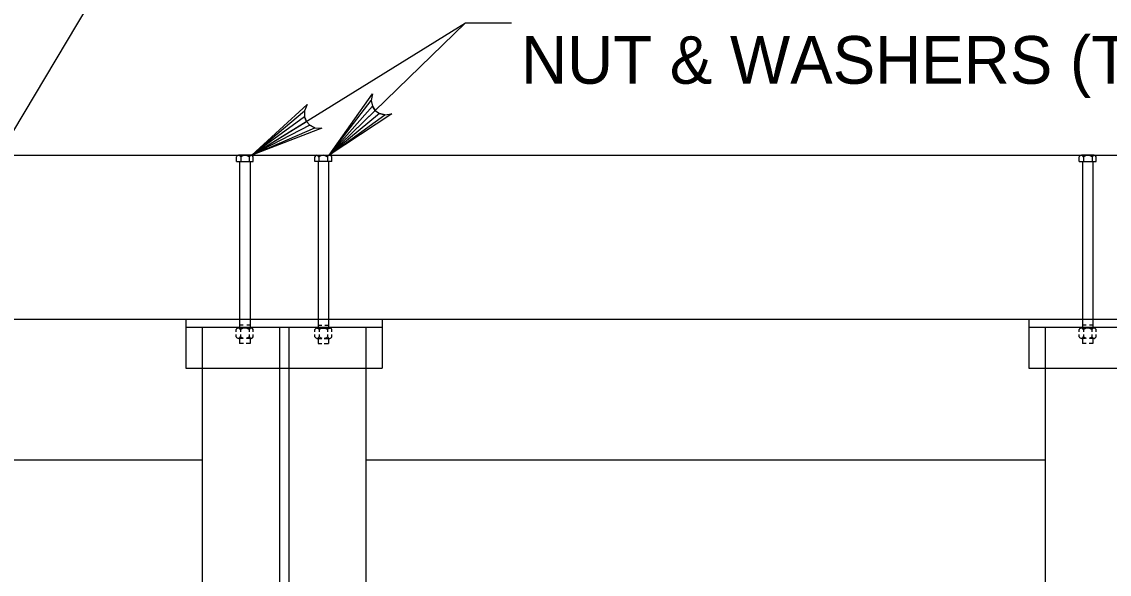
# Model space of a CAD drawing. Extents: x 638304 to 640306, y 296653 to 298435.
# Drawn here: x 639500.8 to 639569.2, y 297387.1 to 297421.8 of the extents above; entities that cross this region are included whole.
import ezdxf

# ---------------------------------------------------------------- set-up
doc = ezdxf.new("R2010")
doc.units = 0
for name, color, linetype in [('Level 3', 7, 'Continuous'), ('Level 4', 7, 'Continuous'), ('Level 52', 7, 'Continuous'), ('Level 8', 7, 'Continuous')]:
    doc.layers.add(name, color=color, linetype=linetype)

msp = doc.modelspace()

# ---------------------------------------------------------------- linework, layer by layer
at = {"layer": 'Level 3'}
for p, q in [((639455.056, 297413.41), (639611.478, 297413.41)), ((639514.311, 297413.013), (639514.311, 297413.316)), ((639515.251, 297413.41), (639514.445, 297413.41)), ((639514.49, 297413.406), (639514.49, 297413.406)), ((639514.505, 297413.406), (639514.505, 297413.406)), ((639514.519, 297413.406), (639514.519, 297413.406)), ((639514.528, 297413.391), (639514.528, 297413.391)), ((639514.534, 297413.406), (639514.534, 297413.406)), ((639514.542, 297413.391), (639514.542, 297413.391)), ((639514.548, 297413.406), (639514.548, 297413.406)), ((639514.548, 297413.376), (639514.548, 297413.376)), ((639514.557, 297413.391), (639514.557, 297413.391)), ((639514.563, 297413.406), (639514.563, 297413.406)), ((639514.563, 297413.376), (639514.563, 297413.376)), ((639514.571, 297413.391), (639514.571, 297413.391)), ((639514.571, 297413.362), (639514.571, 297413.362)), ((639514.58, 297413.406), (639514.58, 297413.406)), ((639514.58, 297413.376), (639514.58, 297413.376)), ((639514.58, 297413.347), (639514.58, 297413.347)), ((639514.586, 297413.391), (639514.586, 297413.391)), ((639514.586, 297413.362), (639514.586, 297413.362)), ((639514.586, 297413.333), (639514.586, 297413.333)), ((639514.586, 297413.316), (639514.586, 297413.013)), ((639514.594, 297413.406), (639514.594, 297413.406)), ((639514.594, 297413.376), (639514.594, 297413.376)), ((639514.594, 297413.347), (639514.594, 297413.347)), ((639514.6, 297413.391), (639514.6, 297413.391)), ((639514.6, 297413.362), (639514.6, 297413.362)), ((639514.6, 297413.333), (639514.6, 297413.333)), ((639514.609, 297413.406), (639514.609, 297413.406)), ((639514.609, 297413.376), (639514.609, 297413.376)), ((639514.609, 297413.347), (639514.609, 297413.347)), ((639514.615, 297413.391), (639514.615, 297413.391)), ((639514.615, 297413.362), (639514.615, 297413.362)), ((639514.623, 297413.406), (639514.623, 297413.406)), ((639514.623, 297413.376), (639514.623, 297413.376)), ((639514.623, 297413.347), (639514.623, 297413.347)), ((639514.63, 297413.391), (639514.63, 297413.391)), ((639514.63, 297413.362), (639514.63, 297413.362)), ((639514.638, 297413.406), (639514.638, 297413.406)), ((639514.638, 297413.376), (639514.638, 297413.376)), ((639514.644, 297413.391), (639514.644, 297413.391)), ((639514.644, 297413.362), (639514.644, 297413.362)), ((639514.652, 297413.406), (639514.652, 297413.406)), ((639514.652, 297413.376), (639514.652, 297413.376)), ((639514.659, 297413.391), (639514.659, 297413.391)), ((639514.667, 297413.406), (639514.667, 297413.406)), ((639514.667, 297413.376), (639514.667, 297413.376)), ((639514.675, 297413.391), (639514.675, 297413.391)), ((639514.682, 297413.406), (639514.682, 297413.406)), ((639514.682, 297413.376), (639514.682, 297413.376)), ((639514.688, 297413.391), (639514.688, 297413.391)), ((639514.696, 297413.406), (639514.696, 297413.406)), ((639514.704, 297413.391), (639514.704, 297413.391)), ((639514.711, 297413.406), (639514.711, 297413.406)), ((639514.719, 297413.391), (639514.719, 297413.391)), ((639514.725, 297413.406), (639514.725, 297413.406)), ((639514.74, 297413.406), (639514.74, 297413.406)), ((639514.756, 297413.406), (639514.756, 297413.406)), ((639514.771, 297413.406), (639514.771, 297413.406)), ((639514.786, 297413.406), (639514.786, 297413.406)), ((639514.917, 297413.406), (639514.917, 297413.406)), ((639514.933, 297413.406), (639514.933, 297413.406)), ((639514.948, 297413.406), (639514.948, 297413.406)), ((639514.962, 297413.406), (639514.962, 297413.406)), ((639514.977, 297413.406), (639514.977, 297413.406)), ((639514.983, 297413.391), (639514.983, 297413.391)), ((639514.991, 297413.406), (639514.991, 297413.406)), ((639514.998, 297413.391), (639514.998, 297413.391)), ((639515.006, 297413.406), (639515.006, 297413.406)), ((639515.014, 297413.391), (639515.014, 297413.391)), ((639515.021, 297413.406), (639515.021, 297413.406)), ((639515.021, 297413.376), (639515.021, 297413.376)), ((639515.029, 297413.391), (639515.029, 297413.391)), ((639515.035, 297413.406), (639515.035, 297413.406)), ((639515.035, 297413.376), (639515.035, 297413.376)), ((639515.043, 297413.391), (639515.043, 297413.391)), ((639515.05, 297413.406), (639515.05, 297413.406)), ((639515.05, 297413.376), (639515.05, 297413.376)), ((639515.058, 297413.391), (639515.058, 297413.391)), ((639515.058, 297413.362), (639515.058, 297413.362)), ((639515.066, 297413.406), (639515.066, 297413.406)), ((639515.066, 297413.376), (639515.066, 297413.376)), ((639515.072, 297413.391), (639515.072, 297413.391)), ((639515.072, 297413.362), (639515.072, 297413.362)), ((639515.079, 297413.406), (639515.079, 297413.406)), ((639515.079, 297413.376), (639515.079, 297413.376)), ((639515.079, 297413.347), (639515.079, 297413.347)), ((639515.087, 297413.391), (639515.087, 297413.391)), ((639515.087, 297413.362), (639515.087, 297413.362)), ((639515.095, 297413.406), (639515.095, 297413.406)), ((639515.095, 297413.376), (639515.095, 297413.376)), ((639515.095, 297413.347), (639515.095, 297413.347)), ((639515.102, 297413.391), (639515.102, 297413.391)), ((639515.102, 297413.362), (639515.102, 297413.362)), ((639515.102, 297413.333), (639515.102, 297413.333)), ((639515.11, 297413.406), (639515.11, 297413.406)), ((639515.11, 297413.376), (639515.11, 297413.376)), ((639515.11, 297413.347), (639515.11, 297413.347)), ((639515.116, 297413.391), (639515.116, 297413.391)), ((639515.116, 297413.362), (639515.116, 297413.362)), ((639515.116, 297413.333), (639515.116, 297413.333)), ((639515.118, 297413.391), (639515.118, 297413.391)), ((639515.118, 297413.362), (639515.118, 297413.362)), ((639515.118, 297413.333), (639515.118, 297413.333)), ((639515.118, 297413.316), (639515.118, 297413.013)), ((639515.127, 297413.406), (639515.127, 297413.406)), ((639515.127, 297413.376), (639515.127, 297413.376)), ((639515.127, 297413.347), (639515.127, 297413.347)), ((639515.133, 297413.362), (639515.133, 297413.362)), ((639515.135, 297413.391), (639515.135, 297413.391)), ((639515.141, 297413.406), (639515.141, 297413.406)), ((639515.141, 297413.376), (639515.141, 297413.376)), ((639515.147, 297413.391), (639515.147, 297413.391)), ((639515.156, 297413.406), (639515.156, 297413.406)), ((639515.156, 297413.376), (639515.156, 297413.376)), ((639515.164, 297413.391), (639515.164, 297413.391)), ((639515.17, 297413.406), (639515.17, 297413.406)), ((639515.179, 297413.391), (639515.179, 297413.391)), ((639515.185, 297413.406), (639515.185, 297413.406)), ((639515.199, 297413.406), (639515.199, 297413.406)), ((639515.216, 297413.406), (639515.216, 297413.406)), ((639515.376, 297413.013), (639515.376, 297413.316)), ((639519.248, 297413.013), (639519.248, 297413.316)), ((639519.371, 297413.41), (639520.179, 297413.41)), ((639519.408, 297413.406), (639519.408, 297413.406)), ((639519.423, 297413.406), (639519.423, 297413.406)), ((639519.437, 297413.406), (639519.437, 297413.406)), ((639519.445, 297413.391), (639519.445, 297413.391)), ((639519.452, 297413.406), (639519.452, 297413.406)), ((639519.46, 297413.391), (639519.46, 297413.391)), ((639519.466, 297413.406), (639519.466, 297413.406)), ((639519.466, 297413.376), (639519.466, 297413.376)), ((639519.475, 297413.391), (639519.475, 297413.391)), ((639519.481, 297413.406), (639519.481, 297413.406)), ((639519.481, 297413.376), (639519.481, 297413.376)), ((639519.489, 297413.391), (639519.489, 297413.391)), ((639519.489, 297413.362), (639519.489, 297413.362)), ((639519.497, 297413.406), (639519.497, 297413.406)), ((639519.497, 297413.376), (639519.497, 297413.376)), ((639519.497, 297413.347), (639519.497, 297413.347)), ((639519.504, 297413.391), (639519.504, 297413.391)), ((639519.504, 297413.362), (639519.504, 297413.362)), ((639519.504, 297413.333), (639519.504, 297413.333)), ((639519.504, 297413.316), (639519.504, 297413.013)), ((639519.506, 297413.391), (639519.506, 297413.391)), ((639519.506, 297413.362), (639519.506, 297413.362)), ((639519.506, 297413.333), (639519.506, 297413.333)), ((639519.514, 297413.406), (639519.514, 297413.406)), ((639519.514, 297413.376), (639519.514, 297413.376)), ((639519.514, 297413.347), (639519.514, 297413.347)), ((639519.522, 297413.391), (639519.522, 297413.391)), ((639519.522, 297413.362), (639519.522, 297413.362)), ((639519.522, 297413.333), (639519.522, 297413.333)), ((639519.529, 297413.406), (639519.529, 297413.406)), ((639519.529, 297413.376), (639519.529, 297413.376)), ((639519.529, 297413.347), (639519.529, 297413.347)), ((639519.535, 297413.391), (639519.535, 297413.391)), ((639519.535, 297413.362), (639519.535, 297413.362)), ((639519.543, 297413.406), (639519.543, 297413.406)), ((639519.543, 297413.376), (639519.543, 297413.376)), ((639519.543, 297413.347), (639519.543, 297413.347)), ((639519.549, 297413.391), (639519.549, 297413.391)), ((639519.549, 297413.362), (639519.549, 297413.362)), ((639519.558, 297413.406), (639519.558, 297413.406)), ((639519.558, 297413.376), (639519.558, 297413.376)), ((639519.566, 297413.391), (639519.566, 297413.391)), ((639519.566, 297413.362), (639519.566, 297413.362)), ((639519.572, 297413.406), (639519.572, 297413.406)), ((639519.572, 297413.376), (639519.572, 297413.376)), ((639519.581, 297413.391), (639519.581, 297413.391)), ((639519.587, 297413.406), (639519.587, 297413.406)), ((639519.587, 297413.376), (639519.587, 297413.376)), ((639519.595, 297413.391), (639519.595, 297413.391)), ((639519.601, 297413.406), (639519.601, 297413.406)), ((639519.601, 297413.376), (639519.601, 297413.376)), ((639519.61, 297413.391), (639519.61, 297413.391)), ((639519.616, 297413.406), (639519.616, 297413.406)), ((639519.624, 297413.391), (639519.624, 297413.391)), ((639519.63, 297413.406), (639519.63, 297413.406)), ((639519.639, 297413.391), (639519.639, 297413.391)), ((639519.647, 297413.406), (639519.647, 297413.406)), ((639519.662, 297413.406), (639519.662, 297413.406)), ((639519.676, 297413.406), (639519.676, 297413.406)), ((639519.691, 297413.406), (639519.691, 297413.406)), ((639519.705, 297413.406), (639519.705, 297413.406)), ((639519.838, 297413.406), (639519.838, 297413.406)), ((639519.853, 297413.406), (639519.853, 297413.406)), ((639519.868, 297413.406), (639519.868, 297413.406)), ((639519.882, 297413.406), (639519.882, 297413.406)), ((639519.897, 297413.406), (639519.897, 297413.406)), ((639519.905, 297413.391), (639519.905, 297413.391)), ((639519.911, 297413.406), (639519.911, 297413.406)), ((639519.919, 297413.391), (639519.919, 297413.391)), ((639519.926, 297413.406), (639519.926, 297413.406)), ((639519.934, 297413.391), (639519.934, 297413.391)), ((639519.94, 297413.406), (639519.94, 297413.406)), ((639519.94, 297413.376), (639519.94, 297413.376)), ((639519.949, 297413.391), (639519.949, 297413.391)), ((639519.957, 297413.406), (639519.957, 297413.406)), ((639519.957, 297413.376), (639519.957, 297413.376)), ((639519.963, 297413.391), (639519.963, 297413.391)), ((639519.969, 297413.406), (639519.969, 297413.406)), ((639519.969, 297413.376), (639519.969, 297413.376)), ((639519.978, 297413.391), (639519.978, 297413.391)), ((639519.978, 297413.362), (639519.978, 297413.362)), ((639519.984, 297413.406), (639519.984, 297413.406)), ((639519.984, 297413.376), (639519.984, 297413.376)), ((639519.992, 297413.391), (639519.992, 297413.391)), ((639519.992, 297413.362), (639519.992, 297413.362)), ((639520.001, 297413.406), (639520.001, 297413.406)), ((639520.001, 297413.376), (639520.001, 297413.376)), ((639520.001, 297413.347), (639520.001, 297413.347)), ((639520.007, 297413.391), (639520.007, 297413.391)), ((639520.007, 297413.362), (639520.007, 297413.362)), ((639520.015, 297413.406), (639520.015, 297413.406)), ((639520.015, 297413.376), (639520.015, 297413.376)), ((639520.015, 297413.347), (639520.015, 297413.347)), ((639520.021, 297413.391), (639520.021, 297413.391)), ((639520.021, 297413.362), (639520.021, 297413.362)), ((639520.021, 297413.333), (639520.021, 297413.333)), ((639520.03, 297413.406), (639520.03, 297413.406)), ((639520.03, 297413.376), (639520.03, 297413.376)), ((639520.03, 297413.347), (639520.03, 297413.347)), ((639520.036, 297413.391), (639520.036, 297413.391)), ((639520.036, 297413.362), (639520.036, 297413.362)), ((639520.036, 297413.333), (639520.036, 297413.333)), ((639520.036, 297413.316), (639520.036, 297413.013)), ((639520.044, 297413.406), (639520.044, 297413.406)), ((639520.044, 297413.376), (639520.044, 297413.376)), ((639520.044, 297413.347), (639520.044, 297413.347)), ((639520.05, 297413.362), (639520.05, 297413.362)), ((639520.053, 297413.391), (639520.053, 297413.391)), ((639520.059, 297413.406), (639520.059, 297413.406)), ((639520.059, 297413.376), (639520.059, 297413.376)), ((639520.065, 297413.391), (639520.065, 297413.391)), ((639520.073, 297413.406), (639520.073, 297413.406)), ((639520.073, 297413.376), (639520.073, 297413.376)), ((639520.082, 297413.391), (639520.082, 297413.391)), ((639520.088, 297413.406), (639520.088, 297413.406)), ((639520.096, 297413.391), (639520.096, 297413.391)), ((639520.102, 297413.406), (639520.102, 297413.406)), ((639520.117, 297413.406), (639520.117, 297413.406)), ((639520.134, 297413.406), (639520.134, 297413.406)), ((639520.312, 297413.013), (639520.312, 297413.316)), ((639567.36, 297413.013), (639567.36, 297413.316)), ((639568.3, 297413.41), (639567.493, 297413.41)), ((639567.539, 297413.406), (639567.539, 297413.406)), ((639567.554, 297413.406), (639567.554, 297413.406)), ((639567.568, 297413.406), (639567.568, 297413.406)), ((639567.574, 297413.391), (639567.574, 297413.391)), ((639567.583, 297413.406), (639567.583, 297413.406)), ((639567.591, 297413.391), (639567.591, 297413.391)), ((639567.597, 297413.406), (639567.597, 297413.406)), ((639567.597, 297413.376), (639567.597, 297413.376)), ((639567.606, 297413.391), (639567.606, 297413.391)), ((639567.612, 297413.406), (639567.612, 297413.406)), ((639567.612, 297413.376), (639567.612, 297413.376)), ((639567.62, 297413.391), (639567.62, 297413.391)), ((639567.62, 297413.362), (639567.62, 297413.362)), ((639567.626, 297413.406), (639567.626, 297413.406)), ((639567.626, 297413.376), (639567.626, 297413.376)), ((639567.626, 297413.347), (639567.626, 297413.347)), ((639567.635, 297413.391), (639567.635, 297413.391)), ((639567.635, 297413.362), (639567.635, 297413.362)), ((639567.635, 297413.333), (639567.635, 297413.333)), ((639567.635, 297413.316), (639567.635, 297413.013)), ((639567.643, 297413.406), (639567.643, 297413.406)), ((639567.643, 297413.376), (639567.643, 297413.376)), ((639567.643, 297413.347), (639567.643, 297413.347)), ((639567.649, 297413.391), (639567.649, 297413.391)), ((639567.649, 297413.362), (639567.649, 297413.362)), ((639567.649, 297413.333), (639567.649, 297413.333)), ((639567.655, 297413.406), (639567.655, 297413.406)), ((639567.655, 297413.376), (639567.655, 297413.376)), ((639567.655, 297413.347), (639567.655, 297413.347)), ((639567.664, 297413.391), (639567.664, 297413.391)), ((639567.664, 297413.362), (639567.664, 297413.362)), ((639567.67, 297413.406), (639567.67, 297413.406)), ((639567.67, 297413.376), (639567.67, 297413.376)), ((639567.67, 297413.347), (639567.67, 297413.347)), ((639567.678, 297413.391), (639567.678, 297413.391)), ((639567.678, 297413.362), (639567.678, 297413.362)), ((639567.687, 297413.406), (639567.687, 297413.406)), ((639567.687, 297413.376), (639567.687, 297413.376)), ((639567.693, 297413.391), (639567.693, 297413.391)), ((639567.693, 297413.362), (639567.693, 297413.362)), ((639567.701, 297413.406), (639567.701, 297413.406)), ((639567.701, 297413.376), (639567.701, 297413.376)), ((639567.707, 297413.391), (639567.707, 297413.391)), ((639567.716, 297413.406), (639567.716, 297413.406)), ((639567.716, 297413.376), (639567.716, 297413.376)), ((639567.722, 297413.391), (639567.722, 297413.391)), ((639567.73, 297413.406), (639567.73, 297413.406)), ((639567.73, 297413.376), (639567.73, 297413.376)), ((639567.737, 297413.391), (639567.737, 297413.391)), ((639567.745, 297413.406), (639567.745, 297413.406)), ((639567.751, 297413.391), (639567.751, 297413.391)), ((639567.759, 297413.406), (639567.759, 297413.406)), ((639567.768, 297413.391), (639567.768, 297413.391)), ((639567.774, 297413.406), (639567.774, 297413.406)), ((639567.789, 297413.406), (639567.789, 297413.406)), ((639567.803, 297413.406), (639567.803, 297413.406)), ((639567.82, 297413.406), (639567.82, 297413.406)), ((639567.832, 297413.406), (639567.832, 297413.406)), ((639567.965, 297413.406), (639567.965, 297413.406)), ((639567.98, 297413.406), (639567.98, 297413.406)), ((639567.996, 297413.406), (639567.996, 297413.406)), ((639568.009, 297413.406), (639568.009, 297413.406)), ((639568.026, 297413.406), (639568.026, 297413.406)), ((639568.032, 297413.391), (639568.032, 297413.391)), ((639568.04, 297413.406), (639568.04, 297413.406)), ((639568.046, 297413.391), (639568.046, 297413.391)), ((639568.055, 297413.406), (639568.055, 297413.406)), ((639568.061, 297413.391), (639568.061, 297413.391)), ((639568.069, 297413.406), (639568.069, 297413.406)), ((639568.069, 297413.376), (639568.069, 297413.376)), ((639568.078, 297413.391), (639568.078, 297413.391)), ((639568.084, 297413.406), (639568.084, 297413.406)), ((639568.084, 297413.376), (639568.084, 297413.376)), ((639568.09, 297413.391), (639568.09, 297413.391)), ((639568.098, 297413.406), (639568.098, 297413.406)), ((639568.098, 297413.376), (639568.098, 297413.376)), ((639568.105, 297413.391), (639568.105, 297413.391)), ((639568.105, 297413.362), (639568.105, 297413.362)), ((639568.113, 297413.406), (639568.113, 297413.406)), ((639568.113, 297413.376), (639568.113, 297413.376)), ((639568.121, 297413.391), (639568.121, 297413.391)), ((639568.121, 297413.362), (639568.121, 297413.362)), ((639568.127, 297413.406), (639568.127, 297413.406)), ((639568.127, 297413.376), (639568.127, 297413.376)), ((639568.127, 297413.347), (639568.127, 297413.347)), ((639568.136, 297413.391), (639568.136, 297413.391)), ((639568.136, 297413.362), (639568.136, 297413.362)), ((639568.142, 297413.406), (639568.142, 297413.406)), ((639568.142, 297413.376), (639568.142, 297413.376)), ((639568.142, 297413.347), (639568.142, 297413.347)), ((639568.15, 297413.391), (639568.15, 297413.391)), ((639568.15, 297413.362), (639568.15, 297413.362)), ((639568.15, 297413.333), (639568.15, 297413.333)), ((639568.157, 297413.406), (639568.157, 297413.406)), ((639568.157, 297413.376), (639568.157, 297413.376)), ((639568.157, 297413.347), (639568.157, 297413.347)), ((639568.165, 297413.391), (639568.165, 297413.391)), ((639568.165, 297413.362), (639568.165, 297413.362)), ((639568.165, 297413.333), (639568.165, 297413.333)), ((639568.167, 297413.391), (639568.167, 297413.391)), ((639568.167, 297413.362), (639568.167, 297413.362)), ((639568.167, 297413.333), (639568.167, 297413.333)), ((639568.167, 297413.316), (639568.167, 297413.013)), ((639568.175, 297413.406), (639568.175, 297413.406)), ((639568.175, 297413.376), (639568.175, 297413.376)), ((639568.175, 297413.347), (639568.175, 297413.347)), ((639568.182, 297413.391), (639568.182, 297413.391)), ((639568.182, 297413.362), (639568.182, 297413.362)), ((639568.19, 297413.406), (639568.19, 297413.406)), ((639568.19, 297413.376), (639568.19, 297413.376)), ((639568.196, 297413.391), (639568.196, 297413.391)), ((639568.204, 297413.406), (639568.204, 297413.406)), ((639568.204, 297413.376), (639568.204, 297413.376)), ((639568.211, 297413.391), (639568.211, 297413.391)), ((639568.219, 297413.406), (639568.219, 297413.406)), ((639568.227, 297413.391), (639568.227, 297413.391)), ((639568.234, 297413.406), (639568.234, 297413.406)), ((639568.248, 297413.406), (639568.248, 297413.406)), ((639568.263, 297413.406), (639568.263, 297413.406)), ((639568.423, 297413.013), (639568.423, 297413.316)), ((639514.311, 297413.013), (639515.376, 297413.013)), ((639514.515, 297413.013), (639514.515, 297402.537)), ((639515.17, 297413.013), (639515.17, 297402.537)), ((639520.312, 297413.013), (639519.248, 297413.013)), ((639519.452, 297413.013), (639519.452, 297402.537)), ((639520.107, 297413.013), (639520.107, 297402.537)), ((639567.36, 297413.013), (639568.423, 297413.013)), ((639567.564, 297413.013), (639567.564, 297402.537)), ((639568.219, 297413.013), (639568.219, 297402.537)), ((639455.056, 297403.094), (639611.478, 297403.094)), ((639511.134, 297403.094), (639511.134, 297400.025)), ((639523.49, 297403.094), (639523.49, 297400.025)), ((639564.183, 297403.094), (639564.183, 297400.025)), ((639514.301, 297402.31), (639514.301, 297402.443)), ((639515.243, 297402.537), (639514.434, 297402.537)), ((639514.738, 297402.718), (639514.515, 297402.718)), ((639514.578, 297402.443), (639514.578, 297402.31)), ((639515.17, 297402.718), (639514.963, 297402.718)), ((639515.11, 297402.443), (639515.11, 297402.31)), ((639515.366, 297402.31), (639515.366, 297402.443)), ((639519.256, 297402.296), (639519.256, 297402.443)), ((639519.381, 297402.537), (639520.188, 297402.537)), ((639519.452, 297402.718), (639519.689, 297402.718)), ((639519.514, 297402.443), (639519.514, 297402.296)), ((639519.868, 297402.718), (639520.107, 297402.718)), ((639520.046, 297402.443), (639520.046, 297402.296)), ((639520.321, 297402.296), (639520.321, 297402.443)), ((639567.35, 297402.31), (639567.35, 297402.443)), ((639568.292, 297402.537), (639567.483, 297402.537)), ((639567.786, 297402.718), (639567.564, 297402.718)), ((639567.626, 297402.443), (639567.626, 297402.31)), ((639568.219, 297402.718), (639568.012, 297402.718)), ((639568.159, 297402.443), (639568.159, 297402.31)), ((639568.414, 297402.31), (639568.414, 297402.443)), ((639514.301, 297401.986), (639514.301, 297402.141)), ((639514.711, 297401.892), (639514.434, 297401.892)), ((639514.515, 297401.892), (639514.515, 297401.572)), ((639514.578, 297402.142), (639514.578, 297401.986)), ((639515.243, 297401.892), (639514.974, 297401.892)), ((639515.11, 297402.142), (639515.11, 297401.986)), ((639515.17, 297401.892), (639515.17, 297401.572)), ((639515.366, 297401.986), (639515.366, 297402.142)), ((639519.256, 297401.986), (639519.256, 297402.144)), ((639519.381, 297401.892), (639519.689, 297401.892)), ((639519.452, 297401.892), (639519.452, 297401.572)), ((639519.514, 297402.144), (639519.514, 297401.986)), ((639519.838, 297401.892), (639520.188, 297401.892)), ((639520.046, 297402.144), (639520.046, 297401.986)), ((639520.107, 297401.892), (639520.107, 297401.572)), ((639520.321, 297401.986), (639520.321, 297402.144)), ((639567.35, 297401.986), (639567.35, 297402.141)), ((639567.759, 297401.892), (639567.483, 297401.892)), ((639567.564, 297401.892), (639567.564, 297401.572)), ((639567.626, 297402.142), (639567.626, 297401.986)), ((639568.292, 297401.892), (639568.022, 297401.892)), ((639568.159, 297402.142), (639568.159, 297401.986)), ((639568.219, 297401.892), (639568.219, 297401.572)), ((639568.414, 297401.986), (639568.414, 297402.142)), ((639514.752, 297401.572), (639514.515, 297401.572)), ((639515.17, 297401.572), (639514.932, 297401.572)), ((639519.452, 297401.572), (639519.689, 297401.572)), ((639519.838, 297401.572), (639520.107, 297401.572)), ((639567.801, 297401.572), (639567.564, 297401.572)), ((639568.219, 297401.572), (639567.981, 297401.572)), ((639511.134, 297400.025), (639523.49, 297400.025)), ((639512.157, 297400.025), (639512.157, 297356.364)), ((639522.467, 297400.025), (639522.467, 297356.364)), ((639564.183, 297400.025), (639576.539, 297400.025)), ((639565.204, 297400.025), (639565.204, 297356.364)), ((639477.877, 297394.253), (639512.157, 297394.253)), ((639522.467, 297394.253), (639565.204, 297394.253))]:
    msp.add_line(p, q, dxfattribs=at)
for centre, radius, start, end in [((639514.447, 297413.262), 0.148, 88.17294, 158.71305), ((639514.447, 297413.262), 0.148, 21.28694, 88.17294), ((639514.851, 297412.987), 0.423, 51.05, 128.95), ((639515.245, 297413.275), 0.134, 17.45181, 162.54819), ((639519.374, 297413.275), 0.134, 17.45181, 162.54819), ((639519.768, 297412.987), 0.423, 51.05, 128.95), ((639520.172, 297413.262), 0.148, 91.82706, 158.71306), ((639520.172, 297413.262), 0.148, 21.28694, 91.82706), ((639567.497, 297413.262), 0.148, 88.17294, 158.71305), ((639567.497, 297413.262), 0.148, 21.28694, 88.17294), ((639567.9, 297412.987), 0.423, 51.05, 128.95), ((639568.295, 297413.275), 0.134, 17.45181, 162.54819), ((639514.44, 297402.389), 0.148, 88.17294, 158.71305), ((639514.44, 297402.389), 0.148, 21.28694, 88.17294), ((639514.844, 297402.113), 0.423, 51.05, 128.95), ((639515.238, 297402.402), 0.134, 17.45181, 162.54819), ((639519.386, 297402.402), 0.134, 17.45181, 162.54819), ((639519.78, 297402.113), 0.423, 51.05, 128.95), ((639520.184, 297402.389), 0.148, 91.82706, 158.71306), ((639520.184, 297402.389), 0.148, 21.28694, 91.82706), ((639567.489, 297402.389), 0.148, 88.17294, 158.71305), ((639567.489, 297402.389), 0.148, 21.28694, 88.17294), ((639567.893, 297402.113), 0.423, 51.05, 128.95), ((639568.287, 297402.402), 0.134, 17.45181, 162.54819), ((639514.44, 297402.04), 0.148, 201.28694, 271.82706), ((639514.44, 297402.04), 0.148, 271.82706, 338.71306), ((639514.844, 297402.315), 0.423, 231.05, 256.0077), ((639514.844, 297402.315), 0.423, 284.34274, 308.95), ((639515.238, 297402.027), 0.134, 197.45181, 342.54819), ((639519.386, 297402.027), 0.134, 197.45181, 342.54819), ((639519.78, 297402.315), 0.423, 231.05, 257.49177), ((639519.78, 297402.315), 0.423, 277.88621, 308.95), ((639520.184, 297402.04), 0.148, 201.28694, 268.17294), ((639520.184, 297402.04), 0.148, 268.17294, 338.71305), ((639567.489, 297402.04), 0.148, 201.28694, 271.82706), ((639567.489, 297402.04), 0.148, 271.82706, 338.71306), ((639567.893, 297402.315), 0.423, 231.05, 256.0077), ((639567.893, 297402.315), 0.423, 284.34274, 308.95), ((639568.287, 297402.027), 0.134, 197.45181, 342.54819)]:
    msp.add_arc(centre, radius, start, end, dxfattribs=at)
at = {"layer": 'Level 4'}
for points in [[(639490.143, 297397.977), (639511.746, 297434.168)], [(639515.274, 297413.408), (639528.728, 297421.75)], [(639520.144, 297413.41), (639528.728, 297421.75), (639531.624, 297421.75)]]:
    msp.add_lwpolyline(points, dxfattribs=at)
at = {"layer": 'Level 52'}
for points in [[(639520.144, 297413.41), (639522.872, 297417.277), (639522.789, 297416.849), (639522.874, 297416.496), (639523.053, 297416.236), (639523.309, 297416.048), (639523.658, 297415.955), (639524.089, 297416.026), (639520.144, 297413.41), (639523.658, 297415.955), (639523.309, 297416.048), (639520.144, 297413.41), (639523.053, 297416.236), (639522.874, 297416.496), (639520.144, 297413.41), (639522.789, 297416.849)], [(639515.274, 297413.408), (639518.768, 297416.599), (639518.595, 297416.2), (639518.601, 297415.838), (639518.72, 297415.545), (639518.93, 297415.308), (639519.252, 297415.14), (639519.687, 297415.117), (639515.274, 297413.408), (639519.252, 297415.14), (639518.93, 297415.308), (639515.274, 297413.408), (639518.72, 297415.545), (639518.601, 297415.838), (639515.274, 297413.408), (639518.595, 297416.2)]]:
    msp.add_lwpolyline(points, dxfattribs=at)
at = {"layer": 'Level 8'}
for p, q in [((639511.134, 297402.603), (639523.49, 297402.603)), ((639512.157, 297402.603), (639512.157, 297400.025)), ((639517.019, 297402.603), (639517.019, 297311.914)), ((639517.609, 297402.603), (639517.609, 297311.544)), ((639522.467, 297402.603), (639522.467, 297400.025)), ((639564.183, 297402.603), (639576.539, 297402.603)), ((639565.206, 297402.603), (639565.206, 297400.025))]:
    msp.add_line(p, q, dxfattribs=at)

# ---------------------------------------------------------------- texts
at = {"layer": 'Level 4'}
msp.add_text('NUT & WASHERS (TYP.)', height=3.00014, dxfattribs=at).set_placement((639532.227, 297417.912))

doc.saveas('drawing.dxf')
